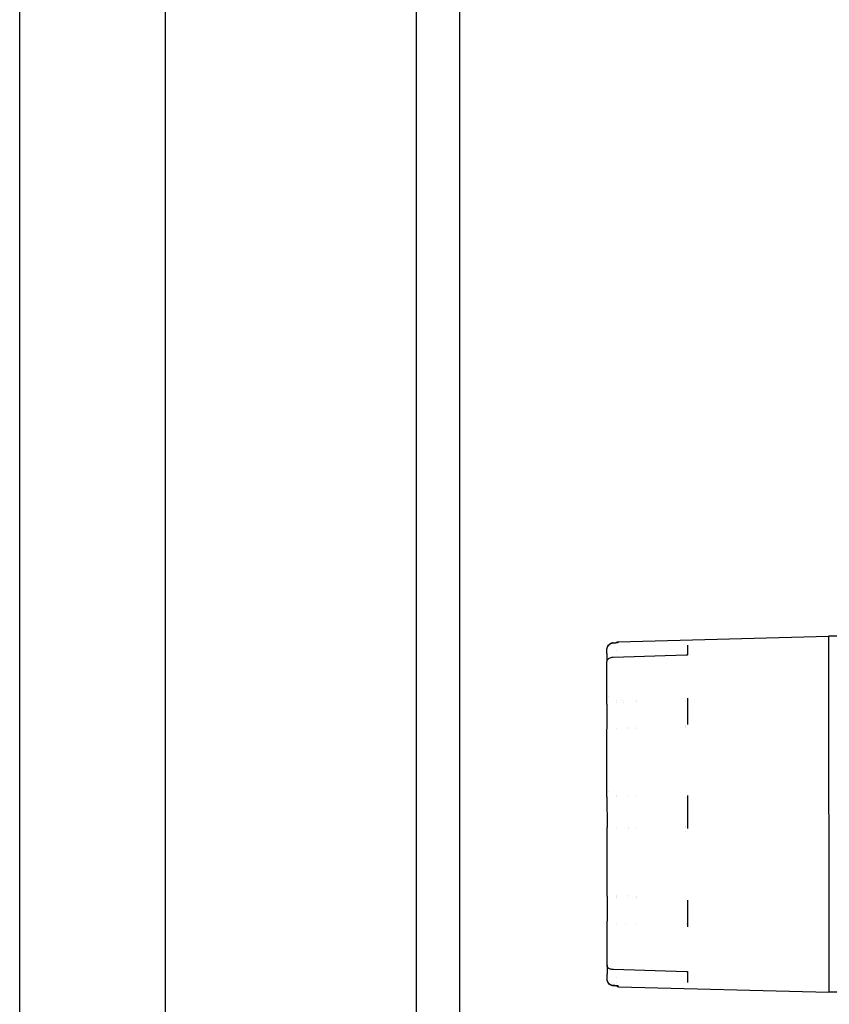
# Model space of a CAD drawing. Extents: x -89225 to 110569, y 13360 to 87647.
# Tile 333 of 478: x 41511 to 41761, y 79862 to 80167. Entities that reach past the tile are written whole.
import ezdxf

# ---------------------------------------------------------------- set-up
doc = ezdxf.new("R2010")
doc.units = 0
doc.layers.add('Beluchtingstank', color=253, linetype='Continuous')
doc.layers.add('Iv-Lines 035', color=4, linetype='Continuous')

# ---------------------------------------------------------------- blocks, each defined once
blk = doc.blocks.new('Leidingwerk beluchtingsinstallatie')
for p, q in [((1288968.37, -925624.85), (1288968.37, -920170.35)), ((1289017.36, -924259.09), (1289082.37, -924257.35)), ((1289082.37, -924257.35), (1289082.43, -924367.38)), ((1289085.04, -924257.36), (1289082.37, -924257.37)), ((1289013.87, -924262.12), (1289013.87, -924261.56)), ((1289013.87, -924262.73), (1289013.87, -924262.14)), ((1289013.87, -924262.74), (1289013.87, -924262.73)), ((1289013.87, -924262.74), (1289013.87, -924265.21)), ((1289016.87, -924261.73), (1289016.87, -924261.73)), ((1289038.87, -924263.03), (1289038.87, -924260.13)), ((1289013.88, -924277.68), (1289013.87, -924265.23)), ((1289015.82, -924263.81), (1289038.38, -924263.15)), ((1289013.88, -924278.35), (1289013.88, -924277.69)), ((1289014.48, -924276.09), (1289014.48, -924276.09)), ((1289016.88, -924277.32), (1289016.88, -924277.32)), ((1289016.88, -924277.72), (1289016.88, -924277.72)), ((1289018.6, -924277.3), (1289018.6, -924277.3)), ((1289018.89, -924277.7), (1289018.89, -924277.7)), ((1289022.88, -924277.26), (1289022.88, -924277.26)), ((1289022.88, -924277.67), (1289022.88, -924277.67)), ((1289038.28, -924277.53), (1289038.28, -924277.53)), ((1289038.88, -924284.61), (1289038.88, -924276.52)), ((1289013.88, -924278.36), (1289013.88, -924278.35)), ((1289013.88, -924278.36), (1289013.88, -924285.93)), ((1289013.88, -924285.94), (1289013.88, -924285.95)), ((1289013.88, -924286.02), (1289013.88, -924285.95)), ((1289013.89, -924306.49), (1289013.88, -924286.04)), ((1289016.88, -924286), (1289016.88, -924286)), ((1289020.38, -924285.46), (1289020.38, -924285.46)), ((1289020.38, -924285.91), (1289020.38, -924285.91)), ((1289022.88, -924285.4), (1289022.88, -924285.4)), ((1289022.88, -924285.85), (1289022.88, -924285.85)), ((1289038.28, -924285.02), (1289038.28, -924285.02)), ((1289038.28, -924285.23), (1289038.28, -924285.23)), ((1289038.28, -924285.47), (1289038.28, -924285.47)), ((1289013.89, -924306.98), (1289013.89, -924306.51)), ((1289013.89, -924306.98), (1289013.9, -924316.45)), ((1289014.49, -924305.48), (1289014.49, -924305.48)), ((1289016.89, -924306.56), (1289016.89, -924306.56)), ((1289016.89, -924306.96), (1289016.89, -924306.96)), ((1289020.39, -924306.59), (1289020.39, -924306.59)), ((1289022.89, -924306.61), (1289022.89, -924306.61)), ((1289038.29, -924307.15), (1289038.29, -924307.15)), ((1289038.9, -924311.66), (1289038.89, -924306.61)), ((1289038.9, -924316.72), (1289038.9, -924311.66)), ((1289013.9, -924316.91), (1289013.9, -924316.45)), ((1289013.91, -924337.56), (1289013.9, -924316.93)), ((1289016.9, -924316.44), (1289016.9, -924316.44)), ((1289020.4, -924316.4), (1289020.4, -924316.4)), ((1289020.4, -924316.8), (1289020.4, -924316.8)), ((1289022.9, -924316.77), (1289022.9, -924316.77)), ((1289038.3, -924316.21), (1289038.3, -924316.21)), ((1289038.3, -924316.6), (1289038.3, -924316.6)), ((1289038.3, -924317.62), (1289038.3, -924317.62)), ((1289013.91, -924337.67), (1289013.91, -924337.58)), ((1289013.91, -924337.67), (1289013.91, -924337.68)), ((1289013.91, -924337.68), (1289013.92, -924345.41)), ((1289016.91, -924337.53), (1289016.91, -924337.53)), ((1289016.91, -924337.79), (1289016.91, -924337.79)), ((1289016.91, -924338.04), (1289016.91, -924338.04)), ((1289020.41, -924337.61), (1289020.41, -924337.61)), ((1289020.41, -924338.12), (1289020.41, -924338.12)), ((1289022.91, -924337.67), (1289022.91, -924337.67)), ((1289022.91, -924338.17), (1289022.91, -924338.17)), ((1289038.31, -924338.03), (1289038.31, -924338.03)), ((1289038.92, -924347.17), (1289038.91, -924338.92)), ((1289013.92, -924345.41), (1289013.92, -924345.41)), ((1289013.92, -924346.08), (1289013.92, -924345.42)), ((1289013.92, -924359.01), (1289013.92, -924346.09)), ((1289016.92, -924346.02), (1289016.92, -924346.02)), ((1289019.66, -924346.04), (1289019.66, -924346.04)), ((1289022.92, -924346.06), (1289022.92, -924346.06)), ((1289038.32, -924346.17), (1289038.32, -924346.17)), ((1289038.32, -924346.58), (1289038.32, -924346.58)), ((1289013.92, -924359.03), (1289013.92, -924361.76)), ((1289013.92, -924361.77), (1289013.92, -924361.76)), ((1289013.92, -924362.37), (1289013.92, -924361.78)), ((1289013.93, -924363.21), (1289013.92, -924362.39)), ((1289013.93, -924363.24), (1289013.93, -924363.21)), ((1289038.44, -924361.02), (1289015.87, -924360.38)), ((1289016.93, -924362.76), (1289016.93, -924362.76)), ((1289038.92, -924361.06), (1289038.92, -924361.06)), ((1289038.93, -924364.33), (1289038.92, -924361.15)), ((1289015.81, -924365.38), (1289015.81, -924365.38)), ((1289015.87, -924365.29), (1289016.04, -924365.3)), ((1289016.93, -924364.32), (1289016.93, -924364.32)), ((1289017.41, -924365.71), (1289082.43, -924367.38)), ((1289038.93, -924364.35), (1289038.93, -924364.33)), ((1289085.1, -924367.36), (1289082.43, -924367.37))]:
    blk.add_line(p, q)
for centre, start, end in [((1289017.37, -924259.59), 91.5313, 145.9254), ((1289017.43, -924365.21), 199.088, 268.5313)]:
    blk.add_arc(centre, 0.5, start, end)
for centre, major_axis, ratio, start_param, end_param in [((1289016.62, -924259.85), (-0.041, 0.498), 0.499514, 6.281939, 6.283186), ((1289039.37, -924260.13), (-0.5, 0), 0.978913, 6.252608, 6.283185), ((1289039.38, -924276.52), (-0.5, 0), 0.671887, 6.261794, 6.283185), ((1289039.39, -924306.61), (-0.5, 0), 0.108223, 6.264221, 6.283185), ((1289039.4, -924316.72), (-0.5, 0), 0.081143, 0, 0.018936), ((1289039.42, -924347.17), (-0.5, 0), 0.651493, 0, 0.021849), ((1289016.68, -924364.95), (-0.04, -0.498), 0.499514, 6.283185, 6.284432)]:
    blk.add_ellipse(centre, major_axis=major_axis, ratio=ratio, start_param=start_param, end_param=end_param)
for points, knots in [([(1289015.82, -924259.42), (1289015.78, -924259.42), (1289015.74, -924259.42), (1289015.67, -924259.43), (1289015.64, -924259.44), (1289015.56, -924259.45), (1289015.52, -924259.46), (1289015.45, -924259.48), (1289015.42, -924259.49), (1289015.38, -924259.5), (1289015.37, -924259.5), (1289015.36, -924259.51), (1289015.35, -924259.51), (1289015.3, -924259.52), (1289015.24, -924259.54), (1289015.17, -924259.57), (1289015.15, -924259.58), (1289015.11, -924259.6), (1289015.09, -924259.61), (1289015.06, -924259.63), (1289015.04, -924259.64), (1289015, -924259.65), (1289014.99, -924259.66), (1289014.95, -924259.68), (1289014.94, -924259.69), (1289014.92, -924259.7), (1289014.92, -924259.7), (1289014.88, -924259.73), (1289014.84, -924259.75), (1289014.77, -924259.8), (1289014.73, -924259.83), (1289014.66, -924259.88), (1289014.62, -924259.91), (1289014.57, -924259.96), (1289014.56, -924259.97), (1289014.53, -924259.99), (1289014.52, -924260), (1289014.51, -924260.02), (1289014.5, -924260.02), (1289014.49, -924260.03), (1289014.49, -924260.03), (1289014.45, -924260.07), (1289014.42, -924260.11), (1289014.35, -924260.19), (1289014.32, -924260.23), (1289014.26, -924260.31), (1289014.23, -924260.35), (1289014.21, -924260.39), (1289014.2, -924260.39), (1289014.2, -924260.39)], [0, 0, 0, 0, 0.067344, 0.067344, 0.125, 0.125, 0.186826, 0.186826, 0.234375, 0.234375, 0.243893, 0.243893, 0.25, 0.25, 0.338761, 0.338761, 0.375, 0.375, 0.40625, 0.40625, 0.4375, 0.4375, 0.466272, 0.466272, 0.494597, 0.494597, 0.5, 0.5, 0.5625, 0.5625, 0.625, 0.625, 0.6875, 0.6875, 0.71875, 0.71875, 0.734375, 0.734375, 0.745258, 0.745258, 0.75, 0.75, 0.828515, 0.828515, 0.909572, 0.909572, 0.994706, 0.994706, 1, 1, 1, 1]), ([(1289014.2, -924260.4), (1289014.31, -924260.22), (1289014.46, -924260.05), (1289014.71, -924259.84), (1289014.8, -924259.77), (1289014.94, -924259.68), (1289014.99, -924259.65), (1289015.07, -924259.62), (1289015.09, -924259.61), (1289015.16, -924259.57), (1289015.23, -924259.55), (1289015.37, -924259.5), (1289015.45, -924259.47), (1289015.62, -924259.44), (1289015.7, -924259.42), (1289015.79, -924259.42)], [0.0000058, 0.0000058, 0.0000058, 0.0000058, 0.0684557, 0.0684557, 0.1035489, 0.1035489, 0.1224008, 0.1224008, 0.1294654, 0.1294654, 0.1506782, 0.1506782, 0.1783736, 0.1783736, 0.2064424, 0.2064424, 0.2064424, 0.2064424]), ([(1289016.58, -924259.35), (1289016.71, -924259.34), (1289016.83, -924259.33), (1289017.02, -924259.3), (1289017.09, -924259.29), (1289017.15, -924259.28), (1289017.17, -924259.27), (1289017.17, -924259.27), (1289017.17, -924259.27), (1289017.17, -924259.27)], [0, 0, 0, 0, 0.0453089, 0.0453089, 0.0893579, 0.0893579, 0.1072721, 0.1072721, 0.1106816, 0.1106816, 0.1106816, 0.1106816]), ([(1289017.36, -924259.22), (1289017.36, -924259.22), (1289017.36, -924259.23), (1289017.35, -924259.23), (1289017.35, -924259.23), (1289017.35, -924259.23), (1289017.35, -924259.23), (1289017.35, -924259.23), (1289017.35, -924259.23), (1289017.35, -924259.23), (1289017.34, -924259.24), (1289017.33, -924259.24), (1289017.3, -924259.25), (1289017.3, -924259.25), (1289017.29, -924259.26), (1289017.28, -924259.26), (1289017.27, -924259.26), (1289017.26, -924259.26), (1289017.25, -924259.27), (1289017.22, -924259.27), (1289017.19, -924259.28), (1289017.15, -924259.29), (1289017.14, -924259.29), (1289017.12, -924259.29), (1289017.1, -924259.29), (1289017.08, -924259.3), (1289017.07, -924259.3), (1289017.05, -924259.3), (1289016.99, -924259.31), (1289016.92, -924259.32), (1289016.84, -924259.33), (1289016.77, -924259.34), (1289016.69, -924259.34), (1289016.61, -924259.35)], [0, 0, 0, 0, 0.0082749, 0.0082749, 0.0082749, 0.011378, 0.011378, 0.011378, 0.0140932, 0.0140932, 0.0140932, 0.0330997, 0.0330997, 0.0330997, 0.0402011, 0.0402011, 0.0402011, 0.0455271, 0.0455271, 0.0455271, 0.0615053, 0.0615053, 0.0615053, 0.0685944, 0.0685944, 0.0685944, 0.0756835, 0.0756835, 0.0756835, 0.0968638, 0.0968638, 0.0968638, 0.1180442, 0.1180442, 0.1180442, 0.1180442]), ([(1289013.87, -924261.56), (1289013.87, -924261.54), (1289013.87, -924261.53), (1289013.87, -924261.48), (1289013.87, -924261.45), (1289013.88, -924261.37), (1289013.88, -924261.32), (1289013.89, -924261.24), (1289013.9, -924261.21), (1289013.9, -924261.16), (1289013.91, -924261.16), (1289013.91, -924261.14), (1289013.91, -924261.14), (1289013.91, -924261.12), (1289013.92, -924261.11), (1289013.93, -924261.05), (1289013.94, -924261), (1289013.96, -924260.92), (1289013.97, -924260.89), (1289013.98, -924260.85), (1289013.99, -924260.85), (1289013.99, -924260.84), (1289013.99, -924260.83), (1289014, -924260.81), (1289014, -924260.8), (1289014.02, -924260.74), (1289014.04, -924260.7), (1289014.08, -924260.62), (1289014.1, -924260.57), (1289014.13, -924260.52), (1289014.13, -924260.51), (1289014.14, -924260.49), (1289014.14, -924260.49), (1289014.15, -924260.47), (1289014.16, -924260.46), (1289014.18, -924260.43), (1289014.19, -924260.42), (1289014.2, -924260.4)], [0, 0, 0, 0, 0.0047365, 0.0047365, 0.0150888, 0.0150888, 0.0306214, 0.0306214, 0.0422685, 0.0422685, 0.0444518, 0.0444518, 0.0460892, 0.0460892, 0.0510018, 0.0510018, 0.0657449, 0.0657449, 0.0768007, 0.0768007, 0.0788731, 0.0788731, 0.0804274, 0.0804274, 0.0850906, 0.0850906, 0.0990872, 0.0990872, 0.1143066, 0.1143066, 0.1181297, 0.1181297, 0.1195643, 0.1195643, 0.1238683, 0.1238683, 0.1296119, 0.1296119, 0.1296119, 0.1296119]), ([(1289013.87, -924265.22), (1289013.87, -924265.06), (1289013.92, -924264.89), (1289014.07, -924264.58), (1289014.18, -924264.44), (1289014.47, -924264.2), (1289014.65, -924264.09), (1289015.06, -924263.93), (1289015.29, -924263.87), (1289015.62, -924263.83), (1289015.72, -924263.82), (1289015.82, -924263.81)], [0, 0, 0, 0, 0.072154, 0.072154, 0.1415014, 0.1415014, 0.2168544, 0.2168544, 0.2897212, 0.2897212, 0.3189926, 0.3189926, 0.3189926, 0.3189926]), ([(1289038.38, -924263.15), (1289038.43, -924263.14), (1289038.47, -924263.14), (1289038.56, -924263.13), (1289038.6, -924263.12), (1289038.68, -924263.1), (1289038.72, -924263.09), (1289038.79, -924263.07), (1289038.83, -924263.05), (1289038.88, -924263.02), (1289038.9, -924263.01), (1289038.91, -924263), (1289038.91, -924263), (1289038.91, -924263)], [0.00000124, 0.00000124, 0.00000124, 0.00000124, 0.01376491, 0.01376491, 0.02751969, 0.02751969, 0.04293057, 0.04293057, 0.0616127, 0.0616127, 0.08245955, 0.08245955, 0.09235984, 0.09235984, 0.09235984, 0.09235984]), ([(1289013.87, -924270.98), (1289013.87, -924270.97), (1289013.87, -924270.94), (1289013.87, -924270.85), (1289013.87, -924270.78), (1289013.87, -924270.64), (1289013.87, -924270.55), (1289013.87, -924270.35), (1289013.87, -924270.24), (1289013.87, -924270.08), (1289013.87, -924270.02), (1289013.87, -924269.96)], [0, 0, 0, 0, 0.0286128, 0.0286128, 0.0589861, 0.0589861, 0.0917401, 0.0917401, 0.1246746, 0.1246746, 0.1419145, 0.1419145, 0.1419145, 0.1419145]), ([(1289038.88, -924284.67), (1289038.88, -924284.67), (1289038.88, -924284.67), (1289038.88, -924284.66), (1289038.88, -924284.66), (1289038.88, -924284.64), (1289038.88, -924284.63), (1289038.88, -924284.61)], [0, 0, 0, 0, 0.000800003, 0.000800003, 0.003200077, 0.003200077, 0.008815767, 0.008815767, 0.008815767, 0.008815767]), ([(1289038.9, -924316.75), (1289038.9, -924316.75), (1289038.9, -924316.75), (1289038.9, -924316.75), (1289038.9, -924316.75), (1289038.9, -924316.74), (1289038.9, -924316.73), (1289038.9, -924316.72)], [0, 0, 0, 0, 0.000024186, 0.000024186, 0.000800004, 0.000800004, 0.003104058, 0.003104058, 0.003104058, 0.003104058]), ([(1289038.92, -924347.19), (1289038.92, -924347.19), (1289038.92, -924347.19), (1289038.92, -924347.19), (1289038.92, -924347.19), (1289038.92, -924347.18), (1289038.92, -924347.18), (1289038.92, -924347.18)], [0, 0, 0, 0, 0.000036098, 0.000036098, 0.000800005, 0.000800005, 0.002129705, 0.002129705, 0.002129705, 0.002129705]), ([(1289013.92, -924354.84), (1289013.92, -924354.73), (1289013.92, -924354.62), (1289013.92, -924354.41), (1289013.92, -924354.3), (1289013.92, -924354.12), (1289013.92, -924354.04), (1289013.92, -924353.91), (1289013.92, -924353.87), (1289013.92, -924353.83), (1289013.92, -924353.83), (1289013.92, -924353.82)], [0, 0, 0, 0, 0.0329141, 0.0329141, 0.0670862, 0.0670862, 0.1011399, 0.1011399, 0.1337676, 0.1337676, 0.141827, 0.141827, 0.141827, 0.141827]), ([(1289015.87, -924360.38), (1289015.7, -924360.38), (1289015.54, -924360.36), (1289015.22, -924360.3), (1289015.07, -924360.25), (1289014.77, -924360.14), (1289014.62, -924360.06), (1289014.33, -924359.87), (1289014.2, -924359.73), (1289014, -924359.43), (1289013.94, -924359.25), (1289013.92, -924359.06), (1289013.92, -924359.04), (1289013.92, -924359.03)], [0, 0, 0, 0, 0.0495941, 0.0495941, 0.1001481, 0.1001481, 0.1591462, 0.1591462, 0.2333767, 0.2333767, 0.3098709, 0.3098709, 0.3180327, 0.3180327, 0.3180327, 0.3180327]), ([(1289014.53, -924364.72), (1289014.5, -924364.68), (1289014.46, -924364.64), (1289014.42, -924364.59), (1289014.4, -924364.58), (1289014.39, -924364.56), (1289014.38, -924364.55), (1289014.37, -924364.53), (1289014.35, -924364.51), (1289014.3, -924364.45), (1289014.27, -924364.39), (1289014.21, -924364.3), (1289014.19, -924364.26), (1289014.16, -924364.21), (1289014.15, -924364.19), (1289014.14, -924364.17), (1289014.14, -924364.16), (1289014.13, -924364.15), (1289014.13, -924364.15), (1289014.12, -924364.13), (1289014.12, -924364.12), (1289014.1, -924364.07), (1289014.08, -924364.03), (1289014.05, -924363.96), (1289014.04, -924363.93), (1289014.03, -924363.88), (1289014.02, -924363.85), (1289014.01, -924363.82), (1289014.01, -924363.81), (1289014, -924363.78), (1289013.99, -924363.75), (1289013.97, -924363.65), (1289013.95, -924363.57), (1289013.93, -924363.4), (1289013.93, -924363.31), (1289013.93, -924363.21)], [0, 0, 0, 0, 0.0151625, 0.0151625, 0.0208446, 0.0208446, 0.0229752, 0.0229752, 0.0293677, 0.0293677, 0.0485708, 0.0485708, 0.062684, 0.062684, 0.0679729, 0.0679729, 0.0699561, 0.0699561, 0.0714435, 0.0714435, 0.0759058, 0.0759058, 0.0892985, 0.0892985, 0.0993402, 0.0993402, 0.1068708, 0.1068708, 0.1096945, 0.1096945, 0.1181666, 0.1181666, 0.1436119, 0.1436119, 0.1741065, 0.1741065, 0.1741065, 0.1741065]), ([(1289014.25, -924364.4), (1289014.24, -924364.38), (1289014.22, -924364.35), (1289014.21, -924364.33), (1289014.2, -924364.32), (1289014.2, -924364.31), (1289014.19, -924364.3), (1289014.18, -924364.28), (1289014.17, -924364.26), (1289014.13, -924364.17), (1289014.1, -924364.11), (1289014.07, -924364.02), (1289014.06, -924364), (1289014.05, -924363.97), (1289014.05, -924363.97), (1289014.04, -924363.95), (1289014.03, -924363.94), (1289014.02, -924363.88), (1289014.01, -924363.84), (1289013.99, -924363.77), (1289013.98, -924363.74), (1289013.97, -924363.69), (1289013.97, -924363.68), (1289013.96, -924363.66), (1289013.96, -924363.65), (1289013.96, -924363.62), (1289013.95, -924363.59), (1289013.94, -924363.49), (1289013.93, -924363.41), (1289013.93, -924363.3), (1289013.93, -924363.27), (1289013.93, -924363.25)], [0.0000058, 0.0000058, 0.0000058, 0.0000058, 0.0085486, 0.0085486, 0.0101511, 0.0101511, 0.012555, 0.012555, 0.0197675, 0.0197675, 0.0414318, 0.0414318, 0.0495461, 0.0495461, 0.0510673, 0.0510673, 0.055631, 0.055631, 0.0693271, 0.0693271, 0.0795969, 0.0795969, 0.0834474, 0.0834474, 0.0863353, 0.0863353, 0.095, 0.095, 0.1210236, 0.1210236, 0.1295997, 0.1295997, 0.1295997, 0.1295997]), ([(1289038.95, -924361.17), (1289038.95, -924361.17), (1289038.95, -924361.17), (1289038.95, -924361.17), (1289038.94, -924361.17), (1289038.91, -924361.14), (1289038.88, -924361.13), (1289038.8, -924361.09), (1289038.76, -924361.07), (1289038.68, -924361.05), (1289038.65, -924361.05), (1289038.57, -924361.03), (1289038.52, -924361.03), (1289038.46, -924361.02), (1289038.45, -924361.02), (1289038.44, -924361.02)], [0.0504769, 0.0504769, 0.0504769, 0.0504769, 0.056054, 0.056054, 0.07139267, 0.07139267, 0.09434364, 0.09434364, 0.11463878, 0.11463878, 0.12400737, 0.12400737, 0.13996946, 0.13996946, 0.14319564, 0.14319564, 0.14319564, 0.14319564]), ([(1289015.84, -924365.39), (1289015.81, -924365.38), (1289015.78, -924365.38), (1289015.73, -924365.37), (1289015.71, -924365.37), (1289015.62, -924365.36), (1289015.55, -924365.34), (1289015.39, -924365.3), (1289015.29, -924365.26), (1289015.17, -924365.21), (1289015.14, -924365.19), (1289015.04, -924365.14), (1289014.96, -924365.1), (1289014.68, -924364.92), (1289014.5, -924364.74), (1289014.32, -924364.5), (1289014.28, -924364.45), (1289014.25, -924364.4)], [0, 0, 0, 0, 0.0099156, 0.0099156, 0.0173517, 0.0173517, 0.039681, 0.039681, 0.0732221, 0.0732221, 0.0827364, 0.0827364, 0.1113251, 0.1113251, 0.1883078, 0.1883078, 0.206365, 0.206365, 0.206365, 0.206365]), ([(1289014.53, -924364.72), (1289014.58, -924364.76), (1289014.63, -924364.81), (1289014.73, -924364.89), (1289014.78, -924364.93), (1289014.88, -924364.99), (1289014.93, -924365.02), (1289015.02, -924365.07), (1289015.06, -924365.09), (1289015.12, -924365.12), (1289015.14, -924365.12), (1289015.18, -924365.14), (1289015.21, -924365.15), (1289015.28, -924365.18), (1289015.33, -924365.2), (1289015.42, -924365.22), (1289015.47, -924365.24), (1289015.56, -924365.26), (1289015.61, -924365.26), (1289015.7, -924365.28), (1289015.75, -924365.28), (1289015.82, -924365.29), (1289015.85, -924365.29), (1289015.87, -924365.29)], [0, 0, 0, 0, 0.109732, 0.109732, 0.218664, 0.218664, 0.314351, 0.314351, 0.408871, 0.408871, 0.438929, 0.438929, 0.5, 0.5, 0.599597, 0.599597, 0.704499, 0.704499, 0.812675, 0.812675, 0.926395, 0.926395, 1, 1, 1, 1]), ([(1289015.87, -924365.29), (1289015.82, -924365.29), (1289015.77, -924365.29), (1289015.56, -924365.27), (1289015.41, -924365.23), (1289015.07, -924365.11), (1289014.87, -924365), (1289014.64, -924364.82), (1289014.59, -924364.77), (1289014.53, -924364.72)], [0, 0, 0, 0, 0.0152898, 0.0152898, 0.0614305, 0.0614305, 0.1261316, 0.1261316, 0.1489348, 0.1489348, 0.1489348, 0.1489348]), ([(1289016.04, -924365.3), (1289016.09, -924365.3), (1289016.14, -924365.3), (1289016.19, -924365.3), (1289016.23, -924365.3), (1289016.28, -924365.31), (1289016.32, -924365.31), (1289016.36, -924365.31), (1289016.41, -924365.32), (1289016.45, -924365.32), (1289016.49, -924365.32), (1289016.54, -924365.32), (1289016.58, -924365.33), (1289016.62, -924365.33), (1289016.66, -924365.33), (1289016.69, -924365.34), (1289016.73, -924365.34), (1289016.77, -924365.35), (1289016.8, -924365.35), (1289016.84, -924365.35), (1289016.87, -924365.36), (1289016.91, -924365.36), (1289016.94, -924365.37), (1289016.97, -924365.37), (1289017, -924365.37), (1289017.01, -924365.38), (1289017.01, -924365.38), (1289017.02, -924365.38), (1289017.05, -924365.38), (1289017.07, -924365.39), (1289017.1, -924365.39), (1289017.1, -924365.39), (1289017.1, -924365.39), (1289017.11, -924365.39), (1289017.12, -924365.39), (1289017.13, -924365.4), (1289017.14, -924365.4), (1289017.16, -924365.4), (1289017.17, -924365.4), (1289017.19, -924365.41), (1289017.21, -924365.41), (1289017.23, -924365.41), (1289017.25, -924365.42), (1289017.26, -924365.42), (1289017.28, -924365.43), (1289017.3, -924365.43), (1289017.3, -924365.43), (1289017.31, -924365.43), (1289017.31, -924365.44), (1289017.33, -924365.44), (1289017.34, -924365.44), (1289017.35, -924365.45), (1289017.35, -924365.45), (1289017.35, -924365.45), (1289017.36, -924365.45), (1289017.37, -924365.45), (1289017.38, -924365.46), (1289017.39, -924365.46), (1289017.39, -924365.47), (1289017.4, -924365.47), (1289017.4, -924365.47), (1289017.4, -924365.47), (1289017.41, -924365.48), (1289017.41, -924365.48), (1289017.41, -924365.49), (1289017.41, -924365.49), (1289017.41, -924365.49)], [0, 0, 0, 0, 0.066069, 0.066069, 0.066069, 0.125, 0.125, 0.125, 0.1875, 0.1875, 0.1875, 0.25, 0.25, 0.25, 0.308092, 0.308092, 0.308092, 0.367478, 0.367478, 0.367478, 0.42697, 0.42697, 0.42697, 0.485725, 0.485725, 0.485725, 0.5, 0.5, 0.5, 0.553716, 0.553716, 0.553716, 0.5625, 0.5625, 0.5625, 0.585938, 0.585938, 0.585938, 0.626953, 0.626953, 0.626953, 0.680304, 0.680304, 0.680304, 0.73266, 0.73266, 0.73266, 0.75, 0.75, 0.75, 0.807688, 0.807688, 0.807688, 0.8125, 0.8125, 0.8125, 0.870385, 0.870385, 0.870385, 0.90625, 0.90625, 0.90625, 0.962511, 0.962511, 0.962511, 1, 1, 1, 1]), ([(1289017.2, -924365.42), (1289017.2, -924365.42), (1289017.2, -924365.42), (1289017.19, -924365.42), (1289017.18, -924365.42), (1289017.15, -924365.41), (1289017.11, -924365.4), (1289017.02, -924365.39), (1289016.96, -924365.37), (1289016.79, -924365.35), (1289016.68, -924365.34), (1289016.44, -924365.32), (1289016.3, -924365.31), (1289016.12, -924365.3), (1289016.08, -924365.3), (1289016.04, -924365.3)], [0.0759534, 0.0759534, 0.0759534, 0.0759534, 0.0809245, 0.0809245, 0.0959024, 0.0959024, 0.1185122, 0.1185122, 0.1508725, 0.1508725, 0.1898957, 0.1898957, 0.2332367, 0.2332367, 0.2453417, 0.2453417, 0.2453417, 0.2453417]), ([(1289017.01, -924365.49), (1289016.97, -924365.49), (1289016.93, -924365.48), (1289016.81, -924365.47), (1289016.73, -924365.46), (1289016.64, -924365.45)], [0.13805355, 0.13805355, 0.13805355, 0.13805355, 0.15758019, 0.15758019, 0.1887765, 0.1887765, 0.1887765, 0.1887765])]:
    blk.add_open_spline(points, degree=3, knots=knots)
for points in [[(1289015.8, -924259.42), (1289016.06, -924259.39), (1289016.32, -924259.37), (1289016.58, -924259.35)], [(1289013.87, -924262.13), (1289013.87, -924262.07), (1289013.87, -924262), (1289013.88, -924261.93)], [(1289013.87, -924262.14), (1289013.87, -924262.14), (1289013.87, -924262.14), (1289013.87, -924262.13)], [(1289013.87, -924262.14), (1289013.87, -924262.14), (1289013.87, -924262.13), (1289013.87, -924262.13)], [(1289013.87, -924262.43), (1289013.87, -924262.42), (1289013.87, -924262.42), (1289013.87, -924262.42)], [(1289013.87, -924262.43), (1289013.87, -924262.43), (1289013.87, -924262.43), (1289013.87, -924262.43)], [(1289038.87, -924260.11), (1289038.87, -924260.12), (1289038.87, -924260.12), (1289038.87, -924260.12)], [(1289038.87, -924260.12), (1289038.87, -924260.12), (1289038.87, -924260.13), (1289038.87, -924260.13)], [(1289013.87, -924265.22), (1289013.87, -924265.22), (1289013.87, -924265.22), (1289013.87, -924265.23)], [(1289013.87, -924265.79), (1289013.87, -924265.79), (1289013.87, -924265.78), (1289013.87, -924265.78)], [(1289013.87, -924265.78), (1289013.87, -924265.78), (1289013.87, -924265.78), (1289013.87, -924265.78)], [(1289015.82, -924263.81), (1289015.82, -924263.81), (1289015.82, -924263.81), (1289015.82, -924263.81)], [(1289038.87, -924263.1), (1289038.87, -924263.1), (1289038.87, -924263.1), (1289038.87, -924263.1)], [(1289013.88, -924277.69), (1289013.88, -924277.66), (1289013.88, -924277.64), (1289013.88, -924277.62)], [(1289038.88, -924276.51), (1289038.88, -924276.51), (1289038.88, -924276.5), (1289038.88, -924276.5)], [(1289038.88, -924276.51), (1289038.88, -924276.51), (1289038.88, -924276.52), (1289038.88, -924276.52)], [(1289013.88, -924278.73), (1289013.88, -924278.72), (1289013.88, -924278.72), (1289013.88, -924278.71)], [(1289038.88, -924284.62), (1289038.88, -924284.64), (1289038.88, -924284.66), (1289038.88, -924284.67)], [(1289013.89, -924306.5), (1289013.89, -924306.49), (1289013.89, -924306.48), (1289013.89, -924306.48)], [(1289038.89, -924306.61), (1289038.89, -924306.6), (1289038.89, -924306.59), (1289038.89, -924306.58)], [(1289038.89, -924306.61), (1289038.89, -924306.61), (1289038.89, -924306.61), (1289038.89, -924306.61)], [(1289038.9, -924316.72), (1289038.9, -924316.72), (1289038.9, -924316.72), (1289038.9, -924316.72)], [(1289013.9, -924318.32), (1289013.9, -924318.31), (1289013.9, -924318.31), (1289013.9, -924318.31)], [(1289038.91, -924338.91), (1289038.91, -924338.9), (1289038.91, -924338.88), (1289038.91, -924338.86)], [(1289013.92, -924346.14), (1289013.92, -924346.12), (1289013.92, -924346.1), (1289013.92, -924346.08)], [(1289013.92, -924347.13), (1289013.92, -924347.13), (1289013.92, -924347.12), (1289013.92, -924347.12)], [(1289038.92, -924347.17), (1289038.92, -924347.17), (1289038.92, -924347.18), (1289038.92, -924347.18)], [(1289013.92, -924358.72), (1289013.92, -924358.72), (1289013.92, -924358.72), (1289013.92, -924358.72)], [(1289013.92, -924359.01), (1289013.92, -924359.02), (1289013.92, -924359.02), (1289013.92, -924359.03)], [(1289013.92, -924359.26), (1289013.92, -924359.27), (1289013.92, -924359.27), (1289013.92, -924359.27)], [(1289013.92, -924359.59), (1289013.92, -924359.58), (1289013.92, -924359.58), (1289013.92, -924359.58)], [(1289013.92, -924359.59), (1289013.92, -924359.59), (1289013.92, -924359.59), (1289013.92, -924359.59)], [(1289013.92, -924362.38), (1289013.92, -924362.37), (1289013.92, -924362.37), (1289013.92, -924362.37)], [(1289013.92, -924362.38), (1289013.92, -924362.38), (1289013.92, -924362.37), (1289013.92, -924362.37)], [(1289013.93, -924362.56), (1289013.93, -924362.5), (1289013.93, -924362.44), (1289013.92, -924362.38)], [(1289013.92, -924362.67), (1289013.92, -924362.67), (1289013.92, -924362.67), (1289013.92, -924362.67)], [(1289013.92, -924362.68), (1289013.92, -924362.68), (1289013.92, -924362.67), (1289013.92, -924362.67)], [(1289013.93, -924363.21), (1289013.93, -924363.22), (1289013.93, -924363.22), (1289013.93, -924363.23)], [(1289013.93, -924363.25), (1289013.93, -924363.25), (1289013.93, -924363.25), (1289013.93, -924363.24)], [(1289015.87, -924360.38), (1289015.87, -924360.38), (1289015.87, -924360.38), (1289015.87, -924360.38)], [(1289014.53, -924364.72), (1289014.53, -924364.72), (1289014.53, -924364.72), (1289014.53, -924364.72)], [(1289016.62, -924365.45), (1289016.36, -924365.43), (1289016.1, -924365.41), (1289015.84, -924365.39)], [(1289016.04, -924365.3), (1289016.04, -924365.3), (1289016.04, -924365.3), (1289016.04, -924365.3)]]:
    blk.add_open_spline(points, degree=3)
blk = doc.blocks.new('Bordes been 4 beluchtingstank')
for p, q in [((1281021.91, -852942.79), (1281021.91, -860502.79)), ((1281066.91, -852942.79), (1281066.91, -860502.79)), ((1281144.41, -857092.79), (1281144.41, -858422.79))]:
    blk.add_line(p, q)

msp = doc.modelspace()

# ---------------------------------------------------------------- block references
at = {"layer": 'Beluchtingstank', "lineweight": 9, "ltscale": 0.01}
msp.add_blockref('Bordes been 4 beluchtingstank', (-1239510.95, 938062.2), dxfattribs=at)
at = {"layer": 'Iv-Lines 035'}
msp.add_blockref('Leidingwerk beluchtingsinstallatie', (-1247321.42, 1004233.53), dxfattribs=at)

doc.saveas('drawing.dxf')
